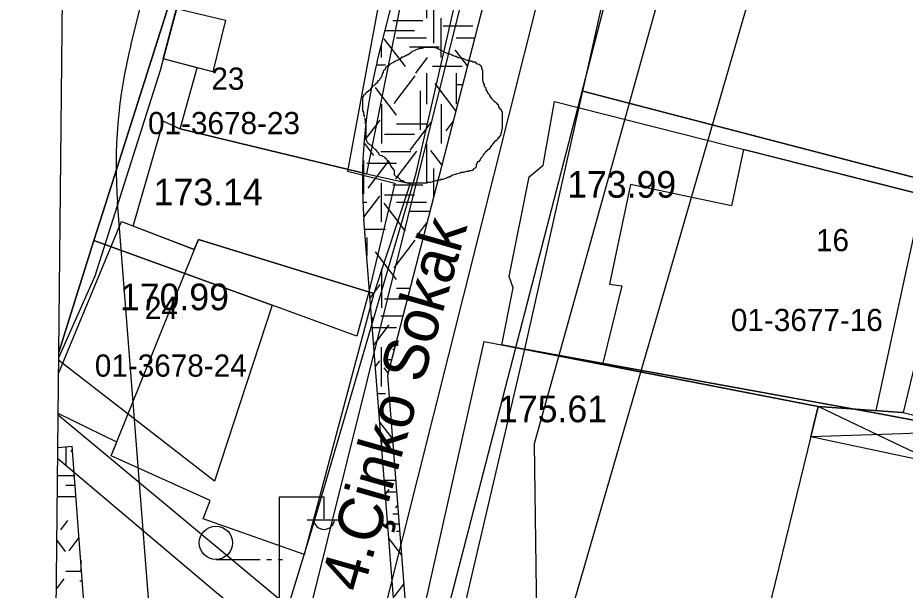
# Model space of a CAD drawing. Extents: x 419677 to 421689, y 4450851 to 4452923.
# Drawn here: x 420165.77 to 420205.72, y 4451704.55 to 4451730.34 of the extents above; entities that cross this region are included whole.
import ezdxf

# ---------------------------------------------------------------- set-up
doc = ezdxf.new("R2010")
doc.units = 0
for name, color, linetype in [('AA_HH', 7, 'Continuous'), ('Level 10', 7, 'Continuous'), ('Level 29', 7, 'Continuous'), ('Level 3', 7, 'Continuous'), ('Level 41', 7, 'Continuous'), ('Level 62', 7, 'Continuous'), ('Level 9', 7, 'Continuous'), ('MULKIYET SINIRI', 7, 'Continuous'), ('PARSEL KODU', 7, 'Continuous'), ('PARSEL NUMARASI', 7, 'Continuous')]:
    doc.layers.add(name, color=color, linetype=linetype)

msp = doc.modelspace()

# ---------------------------------------------------------------- linework, layer by layer
at = {"layer": 'AA_HH'}
for p, q in [((420205.571, 4451711.03), (420201.803, 4451712.828)), ((420205.577, 4451711.597), (420201.47, 4451711.46)), ((420207.285, 4451711.654), (420205.577, 4451711.597)), ((420207.216, 4451710.244), (420205.571, 4451711.03)), ((420177.558, 4451703.761), (420177.558, 4451708.761)), ((420177.558, 4451708.761), (420179.558, 4451708.761)), ((420179.558, 4451707.761), (420179.558, 4451708.761)), ((420178.798, 4451707.721), (420180.298, 4451707.721)), ((420174.688, 4451705.932), (420176.688, 4451705.932)), ((420176.988, 4451705.932), (420177.188, 4451705.932)), ((420177.488, 4451705.932), (420177.688, 4451705.932))]:
    msp.add_line(p, q, dxfattribs=at)
for points in [[(420173.096, 4452234.536), (420705.284, 4452228.915), (420698.004, 4451534.891), (420165.768, 4451540.511)], [(420181.475, 4451723.308), (420173.08, 4451725.337), (420173.851, 4451728.077), (420172.316, 4451728.48), (420172.921, 4451730.749), (420173.939, 4451734.564), (420176.597, 4451733.938), (420183.24, 4451732.161)], [(420172.316, 4451728.48), (420172.921, 4451730.749), (420175.121, 4451730.225), (420174.549, 4451727.895)], [(420173.08, 4451725.337), (420181.475, 4451723.308), (420183.435, 4451722.87), (420181.805, 4451717.914), (420173.901, 4451720.355), (420173.715, 4451719.894), (420170.969, 4451720.951), (420172.333, 4451725.672)], [(420178.662, 4451706.161), (420174.115, 4451707.76), (420174.428, 4451708.586), (420169.972, 4451710.595), (420173.901, 4451720.355), (420181.805, 4451717.914)], [(420186.772, 4451715.759), (420201.803, 4451712.828), (420199.227, 4451702.251), (420197.536, 4451702.408), (420185.563, 4451703.769), (420184.128, 4451703.977)]]:
    msp.add_lwpolyline(points, close=True, dxfattribs=at)
for points in [[(420205.231, 4451678.808), (420189.403, 4451690.152), (420180.955, 4451697.594), (420180.94, 4451697.734), (420181.056, 4451698.786), (420189.258, 4451731.419), (420195.869, 4451753.74), (420195.954, 4451753.896), (420205.986, 4451750.432)], [(420167.869, 4451739.459), (420174.689, 4451737.375), (420172.179, 4451727.965), (420169.235, 4451718.689), (420167.611, 4451715.043)], [(420167.563, 4451710.502), (420174.714, 4451704.452), (420176.942, 4451702.622), (420177.154, 4451702.552), (420177.307, 4451702.513), (420177.531, 4451702.61), (420177.67, 4451702.914), (420179.044, 4451707.373), (420181.01, 4451714.089), (420183.706, 4451723.343), (420185.677, 4451731.936)], [(420205.587, 4451712.552), (420201.803, 4451712.828), (420187.565, 4451715.605), (420188.068, 4451718.175), (420187.888, 4451718.675), (420188.793, 4451723.166), (420189.424, 4451723.698), (420189.937, 4451726.563), (420205.693, 4451722.572)], [(420205.693, 4451722.572), (420198.444, 4451724.408), (420197.902, 4451721.86), (420193.352, 4451722.827), (420192.407, 4451718.337), (420192.958, 4451718.259), (420192.096, 4451714.721), (420201.803, 4451712.828), (420204.408, 4451712.638), (420205.648, 4451718.355)], [(420205.693, 4451722.572), (420207.916, 4451722.009), (420205.635, 4451712.548), (420205.587, 4451712.552)], [(420205.648, 4451718.355), (420206.518, 4451722.363), (420205.693, 4451722.572)], [(420167.603, 4451714.308), (420170.437, 4451721.156), (420173.715, 4451719.894), (420173.901, 4451720.355), (420181.805, 4451717.914), (420178.662, 4451706.161), (420174.115, 4451707.76), (420174.428, 4451708.586), (420169.972, 4451710.595), (420170.222, 4451711.215), (420167.584, 4451712.508)], [(420205.566, 4451710.593), (420201.47, 4451711.46), (420201.803, 4451712.828), (420205.587, 4451712.552)], [(420205.587, 4451712.552), (420205.635, 4451712.548), (420207.113, 4451712.179), (420207.285, 4451711.654), (420207.216, 4451710.244), (420205.566, 4451710.593)]]:
    msp.add_lwpolyline(points, dxfattribs=at)
msp.add_circle((420174.688, 4451706.682), 0.75, dxfattribs=at)
msp.add_arc((420179.559, 4451707.765), 0.474, 184.8384, 355.1464, dxfattribs=at)
at = {"layer": 'Level 10'}
for points in [[(420197.813, 4451779.608), (420178.779, 4451703.108), (420167.583, 4451712.437)], [(420200.153, 4451751.092), (420189.023, 4451711.149), (420189.201, 4451697.919), (420208.558, 4451683.355)]]:
    msp.add_lwpolyline(points, dxfattribs=at)
at = {"layer": 'Level 29'}
msp.add_lwpolyline([(420187.687, 4451695.992), (420183.878, 4451698.822), (420197.587, 4451751.813)], dxfattribs=at)
at = {"layer": 'Level 3'}
for points in [[(420181.374, 4451725.878), (420181.374, 4451725.904), (420181.374, 4451725.929), (420181.348, 4451725.955), (420181.348, 4451725.981), (420181.348, 4451726.007), (420181.348, 4451726.033), (420181.348, 4451726.059), (420181.348, 4451726.085), (420181.296, 4451726.163), (420181.296, 4451726.241), (420181.296, 4451726.267), (420181.296, 4451726.345), (420181.296, 4451726.423), (420181.296, 4451726.449), (420181.296, 4451726.475), (420181.296, 4451726.501), (420181.296, 4451726.527), (420181.296, 4451726.553), (420181.296, 4451726.579), (420181.296, 4451726.605), (420181.296, 4451726.631), (420181.296, 4451726.657), (420181.296, 4451726.735), (420181.322, 4451726.76), (420181.322, 4451726.786), (420181.322, 4451726.812), (420181.348, 4451726.812), (420181.348, 4451726.838), (420181.348, 4451726.864), (420181.426, 4451726.89), (420181.426, 4451726.916), (420181.504, 4451726.994), (420181.556, 4451727.046), (420181.607, 4451727.072), (420181.607, 4451727.098), (420181.633, 4451727.098), (420181.685, 4451727.176), (420181.737, 4451727.228), (420181.789, 4451727.28), (420181.867, 4451727.332), (420181.867, 4451727.358), (420181.919, 4451727.384), (420181.919, 4451727.41), (420181.945, 4451727.41), (420181.997, 4451727.488), (420181.997, 4451727.514), (420182.074, 4451727.54), (420182.074, 4451727.565), (420182.074, 4451727.591), (420182.126, 4451727.643), (420182.152, 4451727.669), (420182.152, 4451727.695), (420182.178, 4451727.721), (420182.178, 4451727.747), (420182.178, 4451727.773), (420182.178, 4451727.799), (420182.204, 4451727.825), (420182.204, 4451727.851), (420182.204, 4451727.877), (420182.23, 4451727.877), (420182.23, 4451727.903), (420182.23, 4451727.929), (420182.256, 4451727.955), (420182.256, 4451727.981), (420182.308, 4451728.007), (420182.334, 4451728.085), (420182.334, 4451728.111), (420182.412, 4451728.137), (420182.412, 4451728.163), (420182.412, 4451728.189), (420182.489, 4451728.189), (420182.541, 4451728.241), (420182.541, 4451728.267), (420182.567, 4451728.267), (420182.593, 4451728.293), (420182.671, 4451728.319), (420182.697, 4451728.345), (420182.723, 4451728.345), (420182.723, 4451728.371), (420182.775, 4451728.396), (420182.879, 4451728.422), (420182.879, 4451728.448), (420182.982, 4451728.474), (420183.034, 4451728.526), (420183.06, 4451728.526), (420183.06, 4451728.552), (420183.06, 4451728.578), (420183.112, 4451728.578), (420183.216, 4451728.604), (420183.216, 4451728.63), (420183.242, 4451728.63), (420183.268, 4451728.63), (420183.268, 4451728.656), (420183.32, 4451728.682), (420183.346, 4451728.682), (420183.397, 4451728.734), (420183.475, 4451728.786), (420183.527, 4451728.812), (420183.527, 4451728.838), (420183.631, 4451728.864)], [(420183.631, 4451728.864), (420183.735, 4451728.916), (420183.838, 4451728.942), (420183.838, 4451728.968), (420183.864, 4451728.968), (420183.89, 4451728.968), (420183.968, 4451728.968), (420184.098, 4451729.02), (420184.202, 4451729.02), (420184.279, 4451729.02), (420184.331, 4451729.02), (420184.409, 4451729.02), (420184.461, 4451729.02), (420184.487, 4451729.02), (420184.539, 4451728.994), (420184.669, 4451728.968), (420184.85, 4451728.864), (420185.058, 4451728.76), (420185.291, 4451728.682), (420185.369, 4451728.63), (420185.447, 4451728.604), (420185.499, 4451728.604), (420185.551, 4451728.578), (420185.602, 4451728.552), (420185.628, 4451728.552), (420185.68, 4451728.526), (420185.732, 4451728.526), (420185.836, 4451728.5), (420185.94, 4451728.448), (420186.017, 4451728.422), (420186.069, 4451728.422), (420186.121, 4451728.396), (420186.173, 4451728.396), (420186.199, 4451728.396), (420186.277, 4451728.345), (420186.355, 4451728.345), (420186.407, 4451728.293), (420186.458, 4451728.267), (420186.536, 4451728.241), (420186.588, 4451728.189), (420186.614, 4451728.189), (420186.64, 4451728.111), (420186.64, 4451728.085), (420186.666, 4451728.033), (420186.692, 4451727.955), (420186.692, 4451727.929), (420186.692, 4451727.851), (420186.692, 4451727.799), (420186.692, 4451727.721), (420186.692, 4451727.695), (420186.692, 4451727.617), (420186.692, 4451727.54), (420186.718, 4451727.41), (420186.77, 4451727.332), (420186.77, 4451727.254), (420186.848, 4451727.176), (420186.848, 4451727.098), (420186.899, 4451727.02), (420186.925, 4451726.942), (420186.977, 4451726.916), (420187.003, 4451726.838), (420187.055, 4451726.76), (420187.107, 4451726.683), (420187.185, 4451726.605), (420187.263, 4451726.553), (420187.314, 4451726.501), (420187.34, 4451726.475), (420187.392, 4451726.423), (420187.418, 4451726.319), (420187.47, 4451726.241), (420187.522, 4451726.215), (420187.548, 4451726.137), (420187.548, 4451726.111), (420187.574, 4451726.111), (420187.574, 4451726.085), (420187.574, 4451726.059), (420187.574, 4451726.007), (420187.574, 4451725.904), (420187.574, 4451725.852), (420187.574, 4451725.774), (420187.574, 4451725.696), (420187.574, 4451725.618), (420187.574, 4451725.54), (420187.574, 4451725.462), (420187.574, 4451725.41), (420187.574, 4451725.332), (420187.548, 4451725.28), (420187.548, 4451725.176), (420187.522, 4451725.15), (420187.522, 4451725.073), (420187.496, 4451725.047), (420187.496, 4451725.021), (420187.444, 4451724.969), (420187.392, 4451724.891), (420187.366, 4451724.891), (420187.366, 4451724.865), (420187.34, 4451724.839), (420187.314, 4451724.813), (420187.314, 4451724.787), (420187.289, 4451724.787), (420187.263, 4451724.787)], [(420183.32, 4451722.891), (420183.294, 4451722.891), (420183.164, 4451722.943), (420183.138, 4451722.969), (420183.112, 4451722.969), (420183.112, 4451722.995), (420183.034, 4451722.995), (420182.982, 4451723.047), (420182.905, 4451723.125), (420182.853, 4451723.177), (420182.775, 4451723.203), (420182.749, 4451723.229), (420182.723, 4451723.255), (420182.723, 4451723.281), (420182.723, 4451723.359), (420182.723, 4451723.437), (420182.723, 4451723.462), (420182.697, 4451723.488), (420182.697, 4451723.514), (420182.671, 4451723.514), (420182.619, 4451723.592), (420182.567, 4451723.67), (420182.541, 4451723.748), (420182.515, 4451723.774), (420182.515, 4451723.8), (420182.489, 4451723.826), (420182.438, 4451723.852), (420182.412, 4451723.878), (420182.412, 4451723.904), (420182.386, 4451723.93), (420182.386, 4451723.956), (420182.308, 4451724.008), (420182.308, 4451724.034), (420182.282, 4451724.06), (420182.204, 4451724.086), (420182.152, 4451724.112), (420182.074, 4451724.138), (420182.048, 4451724.164), (420182.023, 4451724.19), (420182.023, 4451724.216), (420182.023, 4451724.242), (420181.945, 4451724.293), (420181.945, 4451724.319), (420181.919, 4451724.345), (420181.919, 4451724.371), (420181.893, 4451724.371), (420181.893, 4451724.397), (420181.867, 4451724.397), (420181.841, 4451724.423), (420181.815, 4451724.449), (420181.789, 4451724.475), (420181.763, 4451724.501), (420181.737, 4451724.527), (420181.711, 4451724.553), (420181.711, 4451724.579), (420181.659, 4451724.605), (420181.633, 4451724.605), (420181.607, 4451724.631), (420181.556, 4451724.657), (420181.53, 4451724.683), (420181.53, 4451724.709), (420181.504, 4451724.735), (420181.478, 4451724.761), (420181.478, 4451724.787), (420181.478, 4451724.813), (420181.452, 4451724.839), (420181.452, 4451724.865), (420181.452, 4451724.891), (420181.452, 4451724.969), (420181.452, 4451725.021), (420181.452, 4451725.047), (420181.452, 4451725.073), (420181.452, 4451725.098), (420181.452, 4451725.124), (420181.452, 4451725.15), (420181.452, 4451725.176), (420181.452, 4451725.202), (420181.452, 4451725.228), (420181.452, 4451725.254), (420181.452, 4451725.28), (420181.452, 4451725.306), (420181.452, 4451725.332), (420181.452, 4451725.358), (420181.452, 4451725.384), (420181.452, 4451725.41), (420181.452, 4451725.436), (420181.452, 4451725.514), (420181.452, 4451725.54), (420181.452, 4451725.566), (420181.426, 4451725.566), (420181.426, 4451725.592), (420181.426, 4451725.618), (420181.426, 4451725.644), (420181.426, 4451725.67), (420181.426, 4451725.696), (420181.426, 4451725.722), (420181.426, 4451725.748), (420181.426, 4451725.774), (420181.4, 4451725.774), (420181.4, 4451725.8), (420181.4, 4451725.826)], [(420187.263, 4451724.787), (420187.211, 4451724.735), (420187.055, 4451724.527), (420187.003, 4451724.449), (420186.977, 4451724.397), (420186.951, 4451724.397), (420186.925, 4451724.371), (420186.899, 4451724.371), (420186.899, 4451724.345), (420186.873, 4451724.345), (420186.873, 4451724.319), (420186.848, 4451724.319), (420186.848, 4451724.293), (420186.822, 4451724.293), (420186.796, 4451724.216), (420186.77, 4451724.216), (420186.744, 4451724.19), (420186.692, 4451724.086), (420186.614, 4451724.008), (420186.588, 4451723.93), (420186.51, 4451723.852), (420186.484, 4451723.852), (420186.458, 4451723.826), (420186.458, 4451723.8), (420186.432, 4451723.8), (420186.432, 4451723.774), (420186.407, 4451723.696), (420186.407, 4451723.644), (420186.381, 4451723.566), (420186.303, 4451723.54), (420186.303, 4451723.514), (420186.277, 4451723.514), (420186.277, 4451723.488), (420186.251, 4451723.488), (420186.251, 4451723.462), (420186.225, 4451723.462), (420186.199, 4451723.462), (420186.173, 4451723.437), (420186.147, 4451723.437), (420186.121, 4451723.437), (420186.095, 4451723.437), (420186.069, 4451723.411), (420186.043, 4451723.411), (420186.017, 4451723.411), (420185.991, 4451723.411), (420185.966, 4451723.411), (420185.888, 4451723.385), (420185.836, 4451723.359), (420185.758, 4451723.359), (420185.732, 4451723.359), (420185.68, 4451723.333), (420185.551, 4451723.307), (420185.317, 4451723.229), (420185.213, 4451723.151), (420185.135, 4451723.151), (420185.11, 4451723.125), (420185.084, 4451723.125), (420185.058, 4451723.099), (420185.032, 4451723.099), (420184.954, 4451723.073), (420184.902, 4451723.047), (420184.876, 4451723.047), (420184.85, 4451723.047), (420184.824, 4451723.047), (420184.798, 4451723.047), (420184.798, 4451723.021), (420184.772, 4451723.021), (420184.746, 4451723.021), (420184.669, 4451723.021), (420184.617, 4451722.995), (420184.513, 4451722.969), (420184.435, 4451722.943), (420184.331, 4451722.917), (420184.279, 4451722.917), (420184.253, 4451722.917), (420184.228, 4451722.917), (420184.202, 4451722.917), (420184.202, 4451722.891), (420184.176, 4451722.891), (420184.15, 4451722.891), (420184.124, 4451722.891), (420184.098, 4451722.891), (420184.072, 4451722.891), (420184.046, 4451722.891), (420184.02, 4451722.891), (420183.994, 4451722.891), (420183.968, 4451722.891), (420183.89, 4451722.891), (420183.838, 4451722.891), (420183.761, 4451722.891), (420183.709, 4451722.891), (420183.683, 4451722.891), (420183.657, 4451722.891), (420183.605, 4451722.891), (420183.527, 4451722.891), (420183.501, 4451722.891), (420183.449, 4451722.891), (420183.423, 4451722.891), (420183.371, 4451722.891), (420183.346, 4451722.891), (420183.32, 4451722.891)]]:
    msp.add_lwpolyline(points, dxfattribs=at)
at = {"layer": 'Level 41'}
for p, q in [((420184.164, 4451732.084), (420184.164, 4451730.317)), ((420184.482, 4451730.962), (420184.482, 4451729.194)), ((420182.655, 4451730.219), (420183.998, 4451730.219)), ((420184.836, 4451728.549), (420184.836, 4451730.317)), ((420182.308, 4451729.763), (420183.624, 4451729.763)), ((420184.918, 4451729.974), (420186.261, 4451729.974)), ((420183.217, 4451728.138), (420182.267, 4451729.387)), ((420182.821, 4451729.433), (420184.164, 4451729.433)), ((420185.507, 4451729.433), (420186.295, 4451729.433)), ((420182.15, 4451728.549), (420182.15, 4451729.139)), ((420183.4, 4451729.026), (420184.743, 4451729.026)), ((420186.017, 4451728.168), (420185.464, 4451728.896)), ((420183.683, 4451727.84), (420184.22, 4451728.546)), ((420181.932, 4451728.221), (420182.32, 4451728.221)), ((420184.439, 4451728.152), (420185.782, 4451728.152)), ((420182.711, 4451726.477), (420183.66, 4451727.727)), ((420184.164, 4451727.84), (420184.164, 4451726.442)), ((420185.507, 4451727.84), (420185.507, 4451726.442)), ((420185.507, 4451727.84), (420185.507, 4451726.442)), ((420185.494, 4451726.145), (420184.559, 4451727.375)), ((420185.507, 4451727.326), (420185.799, 4451727.326)), ((420182.818, 4451725.951), (420181.869, 4451727.2)), ((420183.882, 4451727.052), (420183.882, 4451725.285)), ((420182.15, 4451726.442), (420182.15, 4451724.675)), ((420184.836, 4451726.442), (420184.836, 4451724.675)), ((420184.836, 4451726.442), (420184.836, 4451724.675)), ((420181.411, 4451724.835), (420182.091, 4451725.728)), ((420182.821, 4451725.558), (420184.164, 4451725.558)), ((420183.431, 4451724.374), (420184.38, 4451725.624)), ((420185.056, 4451725.249), (420185.368, 4451725.66)), ((420182.281, 4451725.088), (420183.624, 4451725.088)), ((420181.806, 4451724.129), (420181.387, 4451724.68)), ((420184.164, 4451724.675), (420184.164, 4451722.908)), ((420182.121, 4451724.318), (420183.464, 4451724.318)), ((420182.791, 4451723.077), (420183.741, 4451724.327)), ((420184.864, 4451723.712), (420184.372, 4451724.36)), ((420181.339, 4451723.903), (420181.339, 4451722.407)), ((420181.478, 4451723.791), (420182.821, 4451723.791)), ((420181.539, 4451722.657), (420182.488, 4451723.906)), ((420184.482, 4451723.553), (420184.482, 4451722.235)), ((420182.15, 4451721.14), (420182.15, 4451722.908)), ((420182.655, 4451722.81), (420183.998, 4451722.81)), ((420181.35, 4451721.353), (420182.063, 4451722.293)), ((420182.281, 4451722.354), (420183.624, 4451722.354)), ((420181.343, 4451722.024), (420181.478, 4451722.024)), ((420183.217, 4451720.729), (420182.267, 4451721.978)), ((420182.821, 4451722.024), (420184.164, 4451722.024)), ((420183.4, 4451721.617), (420184.322, 4451721.617)), ((420183.683, 4451720.431), (420184.187, 4451721.093)), ((420181.385, 4451720.812), (420182.32, 4451720.812)), ((420181.478, 4451720.431), (420181.478, 4451719.626)), ((420182.711, 4451719.068), (420183.66, 4451720.318)), ((420182.818, 4451718.542), (420181.869, 4451719.791)), ((420182.15, 4451719.033), (420182.15, 4451717.266)), ((420181.628, 4451717.711), (420182.091, 4451718.319)), ((420182.821, 4451718.149), (420183.425, 4451718.149)), ((420182.281, 4451717.679), (420183.303, 4451717.679)), ((420182.121, 4451716.909), (420183.104, 4451716.909)), ((420181.806, 4451716.72), (420181.694, 4451716.868)), ((420181.794, 4451715.583), (420182.488, 4451716.497)), ((420181.732, 4451716.382), (420182.821, 4451716.382)), ((420182.15, 4451713.731), (420182.15, 4451715.499)), ((420182.655, 4451715.401), (420182.714, 4451715.401)), ((420181.869, 4451714.628), (420182.063, 4451714.884)), ((420182.281, 4451714.945), (420182.596, 4451714.945)), ((420182.44, 4451714.342), (420182.267, 4451714.569)), ((420181.964, 4451713.403), (420182.32, 4451713.403)), ((420182.632, 4451711.378), (420182.064, 4451712.125)), ((420182.15, 4451711.624), (420182.15, 4451711.027)), ((420167.936, 4451711.01), (420167.936, 4451710.169)), ((420168.24, 4451710.764), (420168.174, 4451710.851)), ((420182.281, 4451710.27), (420182.719, 4451710.27)), ((420167.555, 4451709.72), (420168.319, 4451709.72)), ((420167.936, 4451709.285), (420168.351, 4451709.285)), ((420182.269, 4451709.5), (420182.779, 4451709.5)), ((420182.31, 4451708.973), (420182.82, 4451708.973)), ((420182.319, 4451708.865), (420182.488, 4451709.088)), ((420167.545, 4451708.774), (420168.39, 4451708.774)), ((420182.791, 4451708.259), (420182.868, 4451708.361)), ((420167.713, 4451707.275), (420168.03, 4451707.692)), ((420182.655, 4451707.992), (420182.897, 4451707.992)), ((420182.423, 4451707.536), (420182.933, 4451707.536)), ((420168.084, 4451706.329), (420168.529, 4451706.916)), ((420183.042, 4451706.141), (420182.473, 4451706.889)), ((420182.821, 4451707.206), (420182.959, 4451707.206)), ((420167.924, 4451706.294), (420167.524, 4451706.821)), ((420168.604, 4451705.922), (420168.604, 4451705.423)), ((420167.936, 4451705.41), (420168.642, 4451705.41)), ((420167.5, 4451704.579), (420167.862, 4451705.055)), ((420168.56, 4451704.976), (420168.675, 4451704.976)), ((420182.711, 4451704.25), (420183.146, 4451704.823))]:
    msp.add_line(p, q, dxfattribs=at)
at = {"layer": 'Level 62'}
for p, q in [((420170.862, 4451729.106), (420178.371, 4451758.836)), ((420181.954, 4451728.363), (420188.995, 4451756.246)), ((420192.648, 4451753.798), (420182.409, 4451714.222)), ((420173.257, 4451683.65), (420170.259, 4451722.008)), ((420183.115, 4451698.675), (420181.35, 4451721.264)), ((420182.409, 4451714.222), (420183.328, 4451702.497)), ((420182.409, 4451714.222), (420183.328, 4451702.497)), ((420182.409, 4451714.222), (420183.328, 4451702.497)), ((420168.951, 4451701.304), (420168.22, 4451711.033))]:
    msp.add_line(p, q, dxfattribs=at)
msp.add_lwpolyline([(420167.568, 4451710.98), (420168.22, 4451711.033)], dxfattribs=at)
for centre, start, end in [((420192.193, 4451723.72), 165.8309, 184.4636), ((420203.284, 4451722.976), 165.8245, 184.4623)]:
    msp.add_arc(centre, 22, start, end, dxfattribs=at)
at = {"layer": 'Level 9'}
msp.add_lwpolyline([(420204.042, 4451749.691), (420189.819, 4451700.585), (420182.345, 4451684.48), (420167.24, 4451679.956)], dxfattribs=at)
at = {"layer": 'MULKIYET SINIRI'}
for points in [[(420167.865, 4451739.108), (420174.51, 4451737.03), (420171.176, 4451726.526), (420169.603, 4451721.57), (420169.2, 4451720.3), (420167.613, 4451715.275)], [(420167.865, 4451739.108), (420174.51, 4451737.03), (420171.176, 4451726.526), (420169.603, 4451721.57), (420169.2, 4451720.3), (420167.613, 4451715.275)], [(420207.685, 4451722.743), (420191.202, 4451727.037), (420193.555, 4451737.552), (420205.122, 4451734.165), (420207.685, 4451733.415)], [(420207.685, 4451711.906), (420204.51, 4451712.51), (420200.536, 4451713.234), (420188.6, 4451715.41), (420191.01, 4451726.18), (420191.202, 4451727.037), (420207.685, 4451722.743)], [(420208.418, 4451711.767), (420204.51, 4451712.51), (420200.536, 4451713.234), (420188.6, 4451715.41), (420191.01, 4451726.18), (420191.202, 4451727.037), (420229.42, 4451717.08), (420228.916, 4451712.736)], [(420167.613, 4451715.275), (420169.2, 4451720.3), (420177.224, 4451717.385), (420174.618, 4451709.456), (420167.609, 4451714.91)], [(420167.613, 4451715.275), (420169.2, 4451720.3), (420177.224, 4451717.385), (420174.618, 4451709.456), (420167.609, 4451714.91)], [(420207.685, 4451701.055), (420203.67, 4451701.64), (420198.01, 4451702.37), (420186.182, 4451703.866), (420185.91, 4451703.9), (420188.6, 4451715.41), (420200.536, 4451713.234), (420204.51, 4451712.51), (420207.685, 4451711.906)], [(420208.418, 4451700.948), (420203.67, 4451701.64), (420198.01, 4451702.37), (420186.182, 4451703.866), (420185.91, 4451703.9), (420188.6, 4451715.41), (420200.536, 4451713.234), (420204.51, 4451712.51), (420208.418, 4451711.767)]]:
    msp.add_lwpolyline(points, dxfattribs=at)
for points in [[(420191.202, 4451727.037), (420193.555, 4451737.552), (420205.122, 4451734.165), (420208.753, 4451733.102), (420211.412, 4451732.323), (420217.22, 4451730.28), (420218.83, 4451729.81), (420220.96, 4451729.09), (420226.76, 4451727.06), (420232.54, 4451725.05), (420229.42, 4451717.08)], [(420169.2, 4451720.3), (420169.603, 4451721.57), (420171.176, 4451726.526), (420174.51, 4451737.03), (420182.62, 4451734.27), (420180.61, 4451723.43), (420182.75, 4451722.88), (420181.55, 4451717.87), (420181.038, 4451716), (420177.224, 4451717.385)], [(420169.2, 4451720.3), (420169.603, 4451721.57), (420171.176, 4451726.526), (420174.51, 4451737.03), (420182.62, 4451734.27), (420180.61, 4451723.43), (420182.75, 4451722.88), (420181.55, 4451717.87), (420181.038, 4451716), (420177.224, 4451717.385)]]:
    msp.add_lwpolyline(points, close=True, dxfattribs=at)

# ---------------------------------------------------------------- texts
at = {"layer": 'AA_HH'}
for s, p in [('173.99 ', (420190.502, 4451722.232)), ('173.14', (420171.887, 4451721.887)), ('170.99', (420170.37, 4451717.163))]:
    msp.add_text(s, height=1.2, dxfattribs=at).set_placement(p)
for s, height, rotation, p in [('4.Çinko Sokak', 2, 74.0667, (420181.288, 4451704.382)), ('175.61 ', 1.2, 359.9979, (420187.389, 4451712.116))]:
    msp.add_text(s, height=height, rotation=rotation, dxfattribs=at).set_placement(p)
at = {"layer": 'PARSEL KODU'}
for s, p in [('01-3678-23', (420171.633, 4451725.092)), ('01-3678-23', (420171.633, 4451725.092)), ('01-3677-16', (420197.873, 4451716.223)), ('01-3677-16', (420197.873, 4451716.223)), ('01-3678-24', (420169.237, 4451714.169)), ('01-3678-24', (420169.237, 4451714.169))]:
    msp.add_text(s, height=1, dxfattribs=at).set_placement(p)
at = {"layer": 'PARSEL NUMARASI'}
for s, p in [('23', (420174.485, 4451727.093)), ('23', (420174.485, 4451727.093)), ('16', (420201.705, 4451719.821)), ('16', (420201.705, 4451719.821)), ('24', (420171.494, 4451716.767)), ('24', (420171.494, 4451716.767))]:
    msp.add_text(s, height=1, dxfattribs=at).set_placement(p)

doc.saveas('drawing.dxf')
